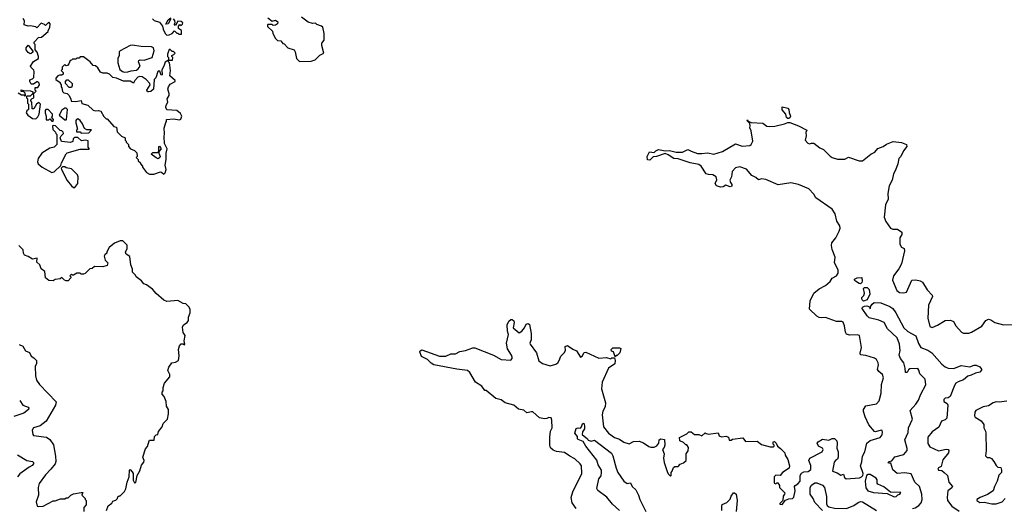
# Model space of a CAD drawing. Extents: x 2239805 to 2396427, y 665731 to 772158.
# Tile 309 of 326: x 2352698 to 2361771, y 759664 to 764163. Entities that reach past the tile are written whole.
import ezdxf

# ---------------------------------------------------------------- set-up
doc = ezdxf.new("R2010")
doc.units = 0

msp = doc.modelspace()

# ---------------------------------------------------------------- linework, layer by layer
at = {"layer": '0CON05XD'}
for points in [[(2352685, 763490), (2352715, 763470), (2352735, 763470), (2352745, 763460), (2352750, 763465), (2352748.3, 763488.3), (2352735, 763500), (2352711.7, 763501.7), (2352711.7, 763518.3), (2352735, 763510), (2352797, 763507), (2352818.3, 763498.3), (2352820, 763480), (2352825, 763480), (2352850, 763505), (2352840, 763515), (2352841.7, 763538.3), (2352865, 763540), (2352880, 763565), (2352878.3, 763578.3), (2352865, 763590), (2352855, 763590), (2352825, 763570), (2352805, 763570), (2352790, 763595), (2352791.7, 763608.3), (2352815, 763617.5), (2352828.8, 763631.2), (2352831.2, 763685), (2352828.3, 763698.3), (2352800, 763725), (2352797.5, 763735), (2352825, 763777.5), (2352870, 763805), (2352872.5, 763825), (2352860, 763865), (2352840, 763885), (2352840, 763935), (2352830, 763945), (2352830, 763955), (2352871.7, 763998.3), (2352898.3, 764001.7), (2352960, 764055), (2352960, 764065), (2352977, 764093), (2352980, 764125), (2352965, 764140), (2352935, 764110), (2352925, 764120), (2352895, 764130), (2352855, 764090), (2352847.5, 764097.5), (2352795, 764107.5), (2352775, 764102.5), (2352740, 764115), (2352741.7, 764151.7), (2352730, 764175)], [(2353921.7, 764171.7), (2353936.7, 764156.7), (2353985, 764141.2), (2354012.5, 764105), (2354018.8, 764075), (2354037.7, 764037.7), (2354055, 764021.2)], [(2354090, 764170), (2354065, 764126.7), (2354043.3, 764123.3), (2354065, 764163.3), (2354090, 764180)], [(2354985, 764180), (2355025, 764150), (2355055, 764160), (2355077.5, 764145), (2355072.5, 764125), (2355055, 764112.5), (2355035, 764110), (2355025, 764120), (2354985, 764120), (2354980, 764115), (2354981.7, 764101.7), (2355028.3, 764058.3), (2355030, 764035), (2355055, 763990), (2355073, 763973), (2355105, 763970), (2355123.6, 763943.6), (2355135, 763940), (2355170, 763905), (2355226.4, 763886.4), (2355237, 763867), (2355250, 763805), (2355275, 763780)], [(2355275, 763780), (2355385, 763782.5), (2355420, 763795), (2355465, 763837.5), (2355500, 763855), (2355482.5, 763925), (2355483, 763947), (2355502.5, 763975), (2355502.5, 764035), (2355490, 764095), (2355480, 764105), (2355435, 764120), (2355425, 764130), (2355395, 764127.5), (2355355, 764141.2), (2355295, 764187.5)], [(2354055, 764021.2), (2354075, 764023.3), (2354102.5, 764037.5), (2354125, 764060), (2354145, 764040), (2354155, 764040), (2354165, 764030), (2354188.3, 764031.7), (2354190, 764065), (2354161.7, 764081.7), (2354160, 764105), (2354175, 764120), (2354185, 764110), (2354198.3, 764121.7), (2354200, 764135), (2354187, 764147), (2354155, 764150), (2354135, 764110), (2354122.5, 764125), (2354130, 764135), (2354127.5, 764155), (2354115, 764170)], [(2352795, 763850), (2352775, 763862.5), (2352757.5, 763885), (2352757.5, 763905), (2352775, 763930), (2352820, 763875), (2352820, 763865), (2352805, 763852.5), (2352795, 763850)], [(2353665, 763681.2), (2353695, 763684), (2353725, 763694), (2353775, 763698.8), (2353789.5, 763710.5), (2353807.5, 763735), (2353792.5, 763775), (2353795, 763786.7), (2353807, 763793), (2353845, 763790), (2353917.5, 763815), (2353937, 763877), (2353930, 763905), (2353913, 763913), (2353816.4, 763916.4), (2353735, 763930), (2353715, 763926.7), (2353625, 763877.5), (2353614, 763866), (2353613.3, 763835), (2353601.2, 763805), (2353603.3, 763765), (2353620, 763705), (2353645, 763686.2), (2353665, 763681.2)], [(2354025, 762740), (2354037, 762753), (2354047.5, 762785), (2354037.5, 762825), (2354047.5, 762875), (2354047.5, 762935), (2354057.5, 762975), (2354033.6, 763023.6), (2354028.8, 763085), (2354033.3, 763115), (2354030, 763165), (2354043, 763217), (2354050, 763225), (2354050, 763245), (2354115, 763250), (2354169.3, 763240.7), (2354183, 763247), (2354192.5, 763275), (2354179.5, 763299.5), (2354146.1, 763326.1), (2354055, 763333.3), (2354043.6, 763353.6), (2354046.7, 763375), (2354062.5, 763405), (2354056.7, 763435), (2354076.7, 763465), (2354076.7, 763485), (2354063.8, 763523.8), (2354068.8, 763545), (2354085, 763570), (2354130, 763595), (2354130, 763605), (2354080, 763645), (2354087.5, 763695), (2354082.5, 763745), (2354077.5, 763767.5), (2354070, 763775), (2354070, 763790), (2354038.3, 763771.7), (2354027.5, 763735), (2354008.3, 763701.7), (2354010, 763655), (2354001.7, 763651.7), (2353988.3, 763688.3), (2353975, 763690), (2353970, 763685), (2353951.7, 763628.3), (2353938.3, 763611.7), (2353930, 763525), (2353907, 763503), (2353885, 763500), (2353875, 763500), (2353870, 763515), (2353900, 763565), (2353897.5, 763575), (2353863, 763613), (2353825, 763636.7), (2353805, 763640), (2353786.4, 763633.6), (2353757.5, 763605), (2353745, 763580), (2353715, 763597.5), (2353655, 763597.5), (2353590, 763625), (2353555, 763632.5), (2353525, 763662.5), (2353505, 763672.5), (2353465, 763672.5), (2353441.7, 763681.7), (2353419.3, 763719.3), (2353395, 763737.5), (2353375, 763742.5), (2353346.4, 763776.4), (2353285, 763820), (2353255, 763820), (2353245, 763810), (2353225, 763810), (2353215, 763800), (2353185, 763800), (2353175, 763790), (2353161.7, 763788.3), (2353151.7, 763758.3), (2353138.3, 763741.7), (2353125, 763740), (2353115, 763750), (2353090, 763725), (2353090, 763705), (2353080, 763695), (2353098.3, 763678.3), (2353098.3, 763661.7), (2353087, 763653), (2353065, 763652.5), (2353050, 763645), (2353030, 763625), (2353031.7, 763611.7), (2353070, 763585), (2353070, 763575), (2353080, 763565), (2353080, 763545), (2353087, 763537), (2353093, 763503), (2353105, 763490), (2353135, 763482.5), (2353149.3, 763469.3), (2353167.5, 763435), (2353171.7, 763411.7), (2353215, 763410), (2353265, 763420), (2353271.7, 763391.7), (2353325, 763377.5), (2353375, 763330), (2353395, 763323.3), (2353425, 763327.5), (2353445, 763320), (2353471.7, 763271.7), (2353495, 763250), (2353505, 763250), (2353565, 763180), (2353590, 763175), (2353595, 763130), (2353635, 763090), (2353670, 763075), (2353670, 763055), (2353680, 763045), (2353680, 763035), (2353700, 763015), (2353700, 762995), (2353720, 762975), (2353755, 762960), (2353778.3, 762938.3), (2353780, 762905), (2353770, 762895), (2353790, 762875), (2353790, 762865), (2353810, 762845), (2353810, 762835), (2353830, 762815), (2353830, 762805), (2353867, 762757), (2353895, 762740), (2353935, 762740), (2353995, 762762.5), (2354005, 762760), (2354025, 762740)], [(2354105, 763790), (2354110, 763815), (2354100, 763825), (2354100, 763835), (2354118.3, 763841.7), (2354130, 763855), (2354115, 763870), (2354101.7, 763871.7), (2354085, 763890), (2354075, 763890), (2354060, 763845), (2354060, 763825), (2354070, 763815), (2354070, 763790), (2354105, 763790)], [(2353175, 763540), (2353155, 763540), (2353120, 763575), (2353120, 763595), (2353131.7, 763608.3), (2353145, 763610), (2353180, 763575), (2353181.7, 763558.3), (2353175, 763540)], [(2352845, 763250), (2352865, 763270), (2352877.5, 763295), (2352890, 763385), (2352875, 763400), (2352853.6, 763386.4), (2352828.3, 763341.7), (2352811.7, 763341.7), (2352810, 763405), (2352800, 763415), (2352800, 763425), (2352811.7, 763438.3), (2352827, 763443), (2352827.5, 763467.5), (2352815, 763480), (2352795, 763460), (2352765, 763460), (2352760, 763455), (2352760, 763445), (2352770, 763435), (2352770, 763395), (2352780, 763385), (2352780, 763335), (2352762.5, 763325), (2352757.5, 763305), (2352772.5, 763285), (2352815, 763252.5), (2352845, 763250)], [(2359785, 763252.5), (2359775, 763252.5), (2359763.9, 763263.9), (2359757.5, 763295), (2359725, 763332.5), (2359725, 763360), (2359775, 763347.5), (2359787, 763337), (2359788.3, 763308.3), (2359800, 763275), (2359795, 763260), (2359785, 763252.5)], [(2353005, 763230), (2353010, 763245), (2352990, 763265), (2353000, 763275), (2353000, 763295), (2352960, 763335), (2352940, 763335), (2352933.6, 763326.4), (2352933.3, 763305), (2352942.5, 763275), (2352941.7, 763241.7), (2352967.5, 763242.5), (2352975, 763250), (2352995, 763230), (2353005, 763230)], [(2353125, 763240), (2353130, 763245), (2353137.5, 763335), (2353125, 763350), (2353115, 763350), (2353085, 763330), (2353062.5, 763285), (2353115, 763240), (2353125, 763240)], [(2352995, 762757.5), (2353015, 762762.5), (2353078.3, 762821.7), (2353083.3, 762845), (2353125, 762927.5), (2353135, 762936.7), (2353255, 762972.5), (2353335, 762970), (2353340, 762975), (2353328.3, 762988.3), (2353329.3, 763049.3), (2353305, 763053.3), (2353268.3, 763048.3), (2353235, 763080), (2353201.7, 763078.3), (2353190, 763065), (2353188.3, 763041.7), (2353167, 763033), (2353081.7, 763041.7), (2353070, 763075), (2353080, 763095), (2353100, 763115), (2353098.3, 763128.3), (2353085, 763140), (2353071.7, 763141.7), (2353027, 763187), (2353005, 763190), (2353000, 763185), (2353003, 763153), (2353028.3, 763128.3), (2353030, 763115), (2353040, 763105), (2353040, 763015), (2353015, 762990), (2352975, 762980), (2352901.2, 762935), (2352868, 762885), (2352861.2, 762855), (2352867.5, 762835), (2352905, 762806.7), (2352995, 762757.5)], [(2353265, 763120), (2353335, 763122.5), (2353358.3, 763148.3), (2353315, 763150), (2353295, 763160), (2353277.5, 763205), (2353256.4, 763236.4), (2353235, 763250), (2353220, 763245), (2353213.9, 763236.1), (2353214, 763215), (2353230, 763155), (2353220, 763145), (2353221.7, 763131.7), (2353255, 763130), (2353265, 763120)], [(2357825, 759662.5), (2357787.5, 759715), (2357778.8, 759765), (2357794, 759815), (2357878.9, 759985), (2357874, 760055), (2357862, 760075), (2357815, 760120.8), (2357766.7, 760145), (2357718.7, 760178.7), (2357645, 760185.8), (2357615, 760198), (2357590.3, 760220.3), (2357583.1, 760245), (2357581.7, 760318.3), (2357590, 760375), (2357603.3, 760405), (2357601.2, 760475), (2357595, 760496.7), (2357575, 760500), (2357555, 760490), (2357535, 760488.8), (2357488.3, 760498.3), (2357425, 760551.2), (2357415, 760553.8), (2357371.7, 760541.7), (2357345, 760568.8), (2357295, 760577.5), (2357250, 760615), (2357170, 760635), (2357133.9, 760663.9), (2357085, 760676.7), (2356995, 760750), (2356985, 760750), (2356955, 760787.5), (2356897, 760827), (2356846.1, 760916.1), (2356825, 760932.5), (2356725, 760943.8), (2356515, 760986.2), (2356490.5, 761000.5), (2356456.7, 761035), (2356401.8, 761061.8), (2356383.8, 761105), (2356386.7, 761113.3), (2356405, 761122.5), (2356565, 761064.3), (2356625.8, 761064.2), (2356670, 761085), (2356713.8, 761086.2), (2356755, 761108.8), (2356805, 761116.7), (2356875, 761142.5), (2356893, 761143), (2357065, 761073.3), (2357135, 761033.8), (2357225, 761027.5), (2357237.5, 761045), (2357236.7, 761055), (2357230, 761075), (2357192.3, 761132.3), (2357183.8, 761185), (2357201.2, 761265), (2357193.3, 761295), (2357191.2, 761355), (2357205, 761387.5), (2357225, 761402.5), (2357235, 761402.5), (2357250, 761390), (2357253.8, 761375), (2357246.7, 761325), (2357300.7, 761280.7), (2357325.8, 761294.2), (2357350, 761325), (2357365, 761360), (2357383.6, 761366.4), (2357395, 761356.7), (2357411.9, 761275), (2357412.5, 761215), (2357400, 761185), (2357402, 761175), (2357458.8, 761095), (2357482.7, 761022.7), (2357515, 760996.7), (2357585, 760976.7), (2357637.7, 760992.3), (2357656.7, 761005), (2357670, 761025), (2357683.9, 761066.1), (2357716.7, 761095), (2357726, 761116), (2357723.3, 761155), (2357745, 761163.3), (2357795, 761128.8), (2357827.5, 761115), (2357865, 761056.7), (2357882.5, 761065), (2357900.7, 761099.3), (2357915, 761102.5), (2358035, 761047.5), (2358105, 761052.5), (2358145, 761040), (2358155, 761050), (2358178.3, 761048.3), (2358186.7, 761025), (2358182.5, 760995), (2358122.5, 760955), (2358063.9, 760826.1), (2358058.8, 760765), (2358095.8, 760635), (2358092.7, 760597.3), (2358071.5, 760558.5), (2358064.4, 760525), (2358078, 760415), (2358125, 760356.2), (2358180, 760315), (2358225, 760300), (2358265, 760273.8), (2358315, 760258.8), (2358355, 760280), (2358405, 760281.4), (2358445.7, 760265.7), (2358495, 760233.3), (2358515, 760226.7), (2358545, 760227.5), (2358569.3, 760240.7), (2358586.1, 760263.9), (2358590, 760295), (2358605, 760302.5), (2358638.3, 760298.3), (2358642.5, 760245), (2358637, 760223), (2358622.5, 760205), (2358637.5, 760165), (2358630, 760125), (2358636.4, 760086.4), (2358663, 760003), (2358675, 759980), (2358695, 759960), (2358700, 759965), (2358700, 759995), (2358710, 760005), (2358721.7, 760038.3), (2358735, 760050), (2358765, 760050), (2358785, 760070), (2358815, 760082.5), (2358840, 760105), (2358840, 760165), (2358857, 760193), (2358860, 760225), (2358845, 760250), (2358835, 760250), (2358815, 760270), (2358780, 760285), (2358777.5, 760315), (2358845, 760350), (2358865, 760367.5), (2358885, 760367.5), (2358915, 760342.5), (2358955, 760342.5), (2358985, 760332.5), (2359015, 760360), (2359022.5, 760352.5), (2359045, 760347.5), (2359135, 760360), (2359145, 760330), (2359165, 760322.5), (2359205, 760327.5), (2359228.3, 760318.3), (2359235, 760290), (2359255, 760290), (2359265, 760300), (2359361.7, 760311.7), (2359385, 760280), (2359495, 760282.5), (2359535, 760252.5), (2359615, 760230), (2359645, 760230), (2359650, 760235), (2359650, 760245), (2359640, 760255), (2359640, 760275), (2359655, 760280), (2359670, 760265), (2359680, 760235), (2359710, 760215), (2359747.5, 760175), (2359753, 760153), (2359777.5, 760115), (2359792.5, 760055), (2359790, 760035), (2359727, 759993), (2359705, 759967.5), (2359665, 759970), (2359650, 759955), (2359650, 759895), (2359665, 759890), (2359675, 759900), (2359685, 759900), (2359700, 759875), (2359700, 759855), (2359747.5, 759805), (2359747, 759793), (2359733, 759777), (2359730, 759735), (2359701.7, 759708.3), (2359701.7, 759701.7), (2359725, 759700), (2359755, 759740), (2359785, 759752.5), (2359820, 759755), (2359833, 759767), (2359843.8, 759825), (2359837.5, 759865), (2359842.5, 759875), (2359868.3, 759888.3), (2359890, 759915), (2359890.8, 759965), (2359902.7, 759987.3), (2359925, 759999.5), (2359965, 760003.6), (2359987.2, 760022.8), (2359988.4, 760058.4), (2359970.8, 760105), (2359978.8, 760125), (2360092.5, 760185), (2360102.5, 760205), (2360097, 760217), (2360060, 760235), (2360047.5, 760265), (2360055, 760277.5), (2360095, 760300), (2360155, 760292.5), (2360185, 760307.5), (2360205, 760307.5), (2360227.5, 760285), (2360232.5, 760265), (2360227, 760217), (2360240, 760185), (2360240, 760135), (2360233, 760117), (2360214.3, 760105.7), (2360202.2, 760087.8), (2360187.5, 760005), (2360231.2, 759991.2), (2360265, 759968.8), (2360288.3, 759978.3), (2360297.3, 759947.3), (2360315, 759934.2), (2360436.1, 759943.9), (2360455, 759952.5), (2360467.5, 759965), (2360470, 759985), (2360447.5, 760055), (2360458.3, 760091.7), (2360463.3, 760145), (2360486.7, 760185), (2360503.3, 760265), (2360535, 760288.8), (2360627.5, 760315), (2360645, 760340), (2360650, 760365), (2360645, 760380), (2360635, 760382.5), (2360585, 760367.5), (2360575, 760370), (2360524.1, 760434.1), (2360490, 760505), (2360472.5, 760555), (2360472.5, 760575), (2360495, 760607.5), (2360592.5, 760627.5), (2360617.5, 760655), (2360635.9, 760724.1), (2360640.8, 760805), (2360656.7, 760865), (2360647.5, 760895), (2360613.6, 760923.6), (2360603.6, 760943.6), (2360612.5, 760985), (2360610, 761005), (2360592.5, 761035), (2360575.9, 761045.9), (2360495, 761071.2), (2360447, 761077), (2360443, 761093), (2360456.2, 761145), (2360436.7, 761255), (2360415, 761260), (2360345, 761258), (2360318.3, 761268.3), (2360306.7, 761285), (2360300, 761345), (2360285, 761376.7), (2360273.6, 761383.6), (2360225, 761383.3), (2360125, 761420), (2360085, 761417.5), (2360065, 761422.5), (2360043.6, 761433.6), (2359977, 761497), (2359983.3, 761575), (2360017.5, 761645), (2360063.9, 761686.1), (2360124.1, 761715.9), (2360165, 761753.3), (2360185, 761783.8), (2360225, 761805.7), (2360240.3, 761830.3), (2360239.3, 761859.3), (2360206.7, 761925), (2360213.6, 761976.4), (2360185.9, 762045.9), (2360178.8, 762085), (2360182.3, 762107.7), (2360217.5, 762155), (2360248, 762215), (2360258, 762245), (2360255.8, 762265), (2360228.3, 762308.3), (2360212, 762375), (2360185, 762420), (2360034.1, 762524.1), (2360015, 762556.2), (2359970, 762605), (2359875.7, 762645.7), (2359805, 762662), (2359686.4, 762643.6), (2359575, 762692.5), (2359535, 762696.7), (2359505, 762690), (2359480.7, 762710.7), (2359445, 762728.8), (2359395, 762787.5), (2359335, 762807.5), (2359295, 762800), (2359263.8, 762765), (2359256.7, 762715), (2359242.5, 762685), (2359246.7, 762665), (2359260, 762645), (2359258.8, 762631.2), (2359245, 762623.8), (2359205, 762640), (2359180, 762625), (2359155, 762620), (2359120, 762635), (2359107.5, 762655), (2359121.7, 762688.3), (2359116.4, 762716.4), (2359086, 762736), (2359045, 762736.7), (2359023.9, 762743.9), (2358977.5, 762815), (2358955, 762830), (2358875, 762846.7), (2358765, 762881.2), (2358725, 762886.2), (2358675, 762920), (2358645, 762930), (2358565, 762902.5), (2358535, 762900), (2358505, 762870), (2358481.7, 762871.7), (2358480, 762905), (2358503, 762947), (2358545, 762940), (2358560, 762955), (2358585, 762966.7), (2358645, 762956.7), (2358685, 762958), (2358746.4, 762943.6), (2358805, 762943.3), (2358855, 762968.8), (2358885, 762952), (2358945, 762932.5), (2358985, 762930), (2359035, 762938.8), (2359095, 762926.2), (2359175, 762951.2), (2359295, 763021.2), (2359355, 762998), (2359425, 763003.8), (2359440, 763015), (2359453.3, 763045), (2359439.3, 763139.3), (2359427, 763167), (2359430, 763185), (2359427.5, 763207.5), (2359400, 763235), (2359405, 763240), (2359410, 763230), (2359437.5, 763217.5), (2359545, 763210), (2359584, 763184), (2359605, 763180), (2359657.7, 763182.3), (2359747, 763203), (2359775, 763217.5), (2359795, 763217.5), (2359875, 763186.7), (2359950, 763145), (2359942.5, 763125), (2359946.7, 763095), (2359937.5, 763055), (2359960, 763025), (2359975, 763020), (2359995, 763027.5), (2360017, 763027), (2360070, 762985), (2360105, 762967.5), (2360165, 762906.7), (2360185, 762893.8), (2360235, 762880), (2360301.7, 762878.3), (2360335, 762896.7), (2360435, 762863.3), (2360465, 762862.5), (2360542.5, 762925), (2360577.5, 762945), (2360605, 762976.7), (2360653.6, 762996.4), (2360685, 763017.5), (2360747, 763043), (2360825, 763033.3), (2360870, 763015), (2360872.5, 762995), (2360842.7, 762957.3), (2360817.5, 762905), (2360800, 762885), (2360790, 762835), (2360768.3, 762778.3)], [(2353975, 762882.5), (2353955, 762890), (2353910, 762925), (2353925, 762940), (2353965, 762940), (2353980, 762950), (2353980, 762995), (2353985, 763000), (2354000, 762975), (2353980, 762950), (2353980, 762935), (2353992.5, 762905), (2353990, 762895), (2353975, 762882.5)], [(2353205, 762617.5), (2353233.3, 762655), (2353236.7, 762715), (2353230, 762735), (2353175, 762790), (2353125, 762800), (2353115, 762810), (2353091.7, 762808.3), (2353080, 762795), (2353082.5, 762785), (2353133.9, 762683.9), (2353175, 762632.5), (2353195, 762617.5), (2353205, 762617.5)], [(2360768.3, 762778.3), (2360750, 762745), (2360737.5, 762685), (2360710, 762635), (2360697, 762563), (2360700.7, 762509.3), (2360675, 762460), (2360663.6, 762346.4), (2360678.8, 762305), (2360722.5, 762245), (2360744.1, 762234.1), (2360785.9, 762235.9), (2360826.1, 762206.1), (2360827.5, 762185), (2360810, 762155), (2360810, 762095), (2360825, 762070), (2360847.5, 762055), (2360852.5, 762035), (2360823.8, 761915), (2360800.5, 761869.5), (2360751.2, 761805), (2360740, 761765), (2360780.7, 761670.7), (2360805, 761652.5), (2360845, 761647.5), (2360870, 761655), (2360920, 761765), (2360955, 761767.5), (2360995, 761760), (2361017.5, 761745), (2361060, 761675), (2361105, 761627.5), (2361110, 761615), (2361072, 761535), (2361066, 761415), (2361085, 761337.5), (2361105, 761330), (2361155, 761350), (2361225, 761393.3), (2361275, 761396.7), (2361303, 761383), (2361323.9, 761343.9), (2361377, 761287), (2361395, 761277.5), (2361445, 761277.5), (2361470, 761285), (2361565, 761342.5), (2361602.5, 761395), (2361625, 761406.7), (2361648.3, 761398.3), (2361683.6, 761373.6), (2361763.6, 761353.6), (2361895, 761357.5)], [(2353497, 759643), (2353513.6, 759686.4), (2353548.3, 759711.7), (2353555, 759730), (2353585, 759740), (2353600, 759755), (2353601.7, 759768.3), (2353615, 759780), (2353625, 759780), (2353665, 759820), (2353676.1, 759843.9), (2353686.7, 759905), (2353707.5, 759955), (2353710, 760015), (2353715, 760020), (2353735, 760000), (2353742.5, 759985), (2353743, 759923), (2353755, 759900), (2353768.3, 759901.7), (2353780, 759965), (2353805, 760010), (2353819.3, 760060.7), (2353842.3, 760087.7), (2353843.8, 760105), (2353832.5, 760135), (2353858.3, 760211.7), (2353877, 760233), (2353890, 760285), (2353895, 760290), (2353938.3, 760291.7), (2353940, 760325), (2353955, 760340), (2353970, 760345), (2353978.3, 760371.7), (2354010, 760415), (2354020, 760445), (2354060, 760485), (2354070, 760535), (2354070, 760575), (2354050, 760605), (2354047, 760647), (2354030, 760695), (2354010, 760715), (2354010, 760735), (2354020, 760745), (2354020, 760775), (2354032.5, 760815), (2354082.5, 760875), (2354082.5, 760895), (2354064.1, 760934.1), (2354073.3, 760965), (2354100, 761005), (2354135, 761010), (2354162.5, 761025), (2354167, 761067), (2354160, 761125), (2354169.3, 761160.7), (2354185, 761177.5), (2354205, 761180), (2354215, 761170), (2354220, 761175), (2354212.5, 761205), (2354222.5, 761255), (2354203.6, 761283.6), (2354197, 761333), (2354207, 761353), (2354240, 761375), (2354252.5, 761395), (2354252.5, 761425), (2354267.5, 761465), (2354267.5, 761495), (2354260, 761515), (2354228.3, 761548.3), (2354205, 761550), (2354155, 761577.5), (2354055, 761567.5), (2354025, 761580), (2353955, 761642.5), (2353923, 761683), (2353865, 761722.5), (2353841.7, 761731.7), (2353819.3, 761759.3), (2353770, 761795), (2353765, 761810), (2353738.3, 761838.3), (2353737.5, 761865), (2353723.3, 761905), (2353711.7, 761981.7), (2353680, 762005), (2353673, 762023), (2353687.5, 762055), (2353687, 762087), (2353648.3, 762128.3), (2353623, 762127), (2353570, 762105), (2353522.5, 762065), (2353500, 762025), (2353500, 762015), (2353481.7, 761998.3), (2353477.5, 761985), (2353485, 761950), (2353510, 761925), (2353505, 761900), (2353463, 761887), (2353388.3, 761891.7), (2353367, 761873), (2353345, 761870), (2353300, 761825), (2353285, 761820), (2353265, 761820), (2353255, 761830), (2353225, 761830), (2353195, 761810), (2353185, 761810), (2353175, 761820), (2353160, 761805), (2353170, 761795), (2353170, 761785), (2353145, 761757.5), (2353125, 761757.5), (2353110, 761765), (2353085, 761790), (2353071.7, 761778.3), (2353025, 761772.5), (2353005, 761760), (2352965, 761763.3), (2352936.4, 761786.4), (2352930, 761845), (2352895, 761870), (2352882.5, 761905), (2352855, 761930), (2352858.3, 761968.3), (2352815, 761957.5), (2352775, 761983.3), (2352742.5, 761995), (2352733.6, 762013.6), (2352730, 762045), (2352690, 762085)], [(2360445, 761732.5), (2360433.3, 761733.3), (2360400, 761755), (2360390, 761765), (2360390, 761775), (2360415, 761786.7), (2360458.3, 761788.3), (2360460, 761755), (2360457, 761743), (2360445, 761732.5)], [(2360475, 761572.5), (2360460, 761585), (2360457.5, 761595), (2360457.5, 761605), (2360477.5, 761625), (2360482.5, 761645), (2360473.3, 761686.7), (2360483, 761697), (2360506.4, 761696.4), (2360525, 761680), (2360532.5, 761635), (2360506.7, 761583.3), (2360475, 761572.5)], [(2360925, 759662.5), (2360951.1, 759668.9), (2360985, 759688.6), (2361004.4, 759715), (2361013.1, 759745), (2361011.5, 759795), (2360990.5, 759865), (2360946.7, 759905), (2360911.5, 759981.5), (2360855, 759991.1), (2360784.1, 759984.1), (2360745, 760018.8), (2360725, 760080), (2360705, 760080), (2360702.5, 760085), (2360710, 760095), (2360735, 760102.5), (2360762.1, 760137.9), (2360845, 760158), (2360875.7, 760195), (2360877.1, 760215), (2360853.1, 760295), (2360885, 760362.5), (2360888.8, 760405), (2360926.2, 760485), (2360903.9, 760566.1), (2360956.8, 760623.2), (2360981.2, 760658.8), (2361002, 760715), (2361048.8, 760801.2), (2361043, 760853), (2360992.5, 760902.5), (2360985, 760936.7), (2360975, 760950), (2360901.2, 760948.8), (2360889.3, 760940.7), (2360876.4, 760913.6), (2360860, 760915), (2360858.8, 760955), (2360844.2, 761005), (2360813.9, 761043.9), (2360802.9, 761075), (2360812.7, 761117.3), (2360805.7, 761175), (2360783.3, 761233.3), (2360695.4, 761315.4), (2360663.9, 761373.9), (2360615, 761396.7), (2360525, 761418.8), (2360506.2, 761435), (2360460, 761505), (2360463, 761517), (2360483.6, 761526.4), (2360505, 761527.5), (2360528.3, 761518.3), (2360535, 761500), (2360540, 761525), (2360552.5, 761545), (2360571.7, 761558.3), (2360634.1, 761555.9), (2360715, 761523.1), (2360744.3, 761505), (2360773.1, 761465), (2360846.3, 761326.3), (2360882.4, 761292.4), (2360955, 761252.5), (2360982, 761182), (2361003.3, 761145), (2361065, 761119.4), (2361102.5, 761095), (2361195, 760991.9), (2361225, 760966.7), (2361255, 760953.1), (2361305, 760950), (2361375, 760980), (2361455, 760967.5), (2361495, 760982), (2361512.3, 760982.3), (2361546.2, 760966.2), (2361562.5, 760945), (2361562.5, 760935), (2361545, 760916.7), (2361505, 760910), (2361465, 760888.8), (2361435, 760881.2), (2361395, 760846.2), (2361345, 760829.4), (2361324, 760815), (2361310.8, 760795), (2361271.2, 760695), (2361255, 760681.2), (2361225, 760676.9), (2361213.3, 760665), (2361215, 760646.7), (2361245, 760630), (2361252, 760615), (2361241.1, 760495), (2361225, 760479.4), (2361192, 760465), (2361167.5, 760412.5), (2361105, 760366.9), (2361065, 760318.8), (2361065, 760260), (2361085, 760230), (2361165, 760193.6), (2361235, 760207.5), (2361252.5, 760205), (2361261.2, 760195), (2361255.8, 760175), (2361205, 760110), (2361190.7, 760049.3), (2361165, 760037.5), (2361158, 760025), (2361164.4, 760014.4), (2361195, 760011.2), (2361217.5, 759995), (2361247.5, 759965), (2361260, 759905), (2361294.2, 759865), (2361288.9, 759851.1), (2361252.2, 759825), (2361245.7, 759764.3), (2361248.9, 759735), (2361288.6, 759685), (2361355, 759637.5)], [(2352691.7, 761171.7), (2352726.4, 761156.4), (2352752.5, 761115), (2352788.3, 761098.3), (2352803.6, 761063.6), (2352829.3, 761049.3), (2352852.5, 761025), (2352851.7, 760998.3), (2352841.2, 760968.8), (2352844, 760885), (2352851.2, 760845), (2352881.2, 760805), (2353034, 760645), (2353027.5, 760615), (2352941.2, 760465), (2352887, 760423), (2352825, 760403.8), (2352814, 760385), (2352818, 760345), (2352825, 760333.3), (2352945, 760320), (2352975, 760296.7), (2353007.9, 760247.9), (2353028.5, 760145), (2353030, 760095), (2353025, 760073.8), (2352986, 760025), (2352935, 759971.2), (2352878.3, 759891.7), (2352868.8, 759855), (2352871.2, 759785), (2352850, 759725), (2352860, 759685), (2352875, 759680), (2352915, 759682.5), (2353005, 759732.5), (2353025, 759732.5), (2353075, 759750), (2353115, 759750), (2353125, 759760), (2353145, 759760), (2353170, 759785), (2353195, 759797.5), (2353265, 759810), (2353278.3, 759808.3), (2353270, 759785), (2353300, 759755), (2353300, 759745), (2353310, 759735), (2353310, 759695), (2353288.3, 759671.7), (2353287.5, 759635)], [(2358185, 761060), (2358170, 761105), (2358151.7, 761111.7), (2358147.5, 761125), (2358165, 761143.3), (2358225, 761143.3), (2358236, 761135), (2358226.7, 761095), (2358205, 761070), (2358195, 761070), (2358185, 761060)], [(2352697.7, 760657.7), (2352727.5, 760615), (2352776.4, 760596.4), (2352782.5, 760585), (2352777.5, 760575), (2352735, 760540.8), (2352645, 760510.6)], [(2361795, 760651.2), (2361725, 760641.2), (2361695, 760643.3), (2361667.5, 760635), (2361625, 760607.5), (2361575, 760597.5), (2361510, 760565), (2361500.7, 760549.3), (2361497.5, 760515), (2361503.9, 760503.9), (2361559.3, 760469.3), (2361582.5, 760435), (2361582.5, 760405), (2361597.5, 760375), (2361600, 760355), (2361603.8, 760195), (2361598.3, 760148.3), (2361613, 760133), (2361635, 760132.5), (2361653, 760123), (2361676.1, 760096.1), (2361697, 760057), (2361713, 760043), (2361738.3, 760038.3), (2361746.4, 760016.4), (2361746.2, 759995), (2361721.2, 759968.8), (2361706.4, 759913.6), (2361680, 759865), (2361667.5, 759825), (2361615, 759790), (2361547.5, 759765), (2361517.5, 759745), (2361517.5, 759735), (2361545, 759718.8), (2361585, 759721.2), (2361655, 759706.7), (2361695, 759706.7), (2361750, 759725), (2361780, 759755)], [(2358225, 759644.4), (2358160.9, 759700.9), (2358107, 759767), (2358027, 759827), (2358017.5, 759845), (2358033.8, 759935), (2358055.9, 759964.1), (2358060.8, 759995), (2358058, 760015), (2358028.1, 760065), (2358017.4, 760107.4), (2357914.4, 760235), (2357890.5, 760280.5), (2357845, 760297.5), (2357837.5, 760305), (2357836.7, 760325), (2357812, 760355), (2357825, 760400), (2357844.2, 760405.8), (2357865, 760402.5), (2357876, 760414), (2357885, 760442.5), (2357895, 760447.5), (2357903.6, 760423.6), (2357903.6, 760396.4), (2357882.7, 760367.3), (2357881.2, 760345), (2357930, 760305), (2357935, 760290), (2357965, 760283.8), (2357995, 760290), (2358150.9, 760170.9), (2358165, 760147.5), (2358194, 760034), (2358210.9, 759995), (2358265.8, 759915), (2358295, 759893.8), (2358325, 759897.5), (2358343.3, 759865), (2358376.7, 759835), (2358401.4, 759785), (2358411.5, 759745), (2358467.3, 759635)], [(2352676.4, 760156.4), (2352765, 760103.8), (2352815, 760096.2), (2352825.9, 760085.9), (2352826, 760075), (2352812.7, 760057.3), (2352785, 760044), (2352699.5, 759980.5), (2352676.2, 759955)], [(2360755, 759770), (2360775, 759773.8), (2360791.2, 759788.8), (2360810, 759795), (2360818.3, 759808.3), (2360723, 759813), (2360662.1, 759862.1), (2360605.6, 759885.6), (2360600, 759895), (2360600, 759925), (2360590.4, 759940.4), (2360535, 759974.2), (2360515.9, 759974.1), (2360502.5, 759965), (2360487.5, 759915), (2360496.4, 759853.6), (2360515, 759826), (2360565, 759810), (2360691.7, 759801.7), (2360755, 759770)], [(2360094.4, 759645), (2360025, 759717.5), (2360011.1, 759755), (2359983.1, 759795), (2359983.5, 759856.5), (2359995, 759875.8), (2360025, 759900), (2360045, 759898.8), (2360095.6, 759875.6), (2360115.7, 759855.7), (2360131.7, 759771.7), (2360131.5, 759705), (2360139.6, 759689.6), (2360155, 759678.5), (2360205, 759664.4), (2360317.7, 759662.3), (2360385, 759690.8), (2360425, 759718.1), (2360445, 759725.7), (2360465, 759724.3), (2360593.8, 759645)], [(2359168.8, 759645), (2359166.7, 759685), (2359171.7, 759698.3), (2359215, 759717.5), (2359245, 759747.5), (2359252.9, 759777.1), (2359275, 759806.7), (2359285, 759806.7), (2359298.8, 759795), (2359310, 759735), (2359300.8, 759635)]]:
    msp.add_lwpolyline(points, dxfattribs=at)

doc.saveas('drawing.dxf')
